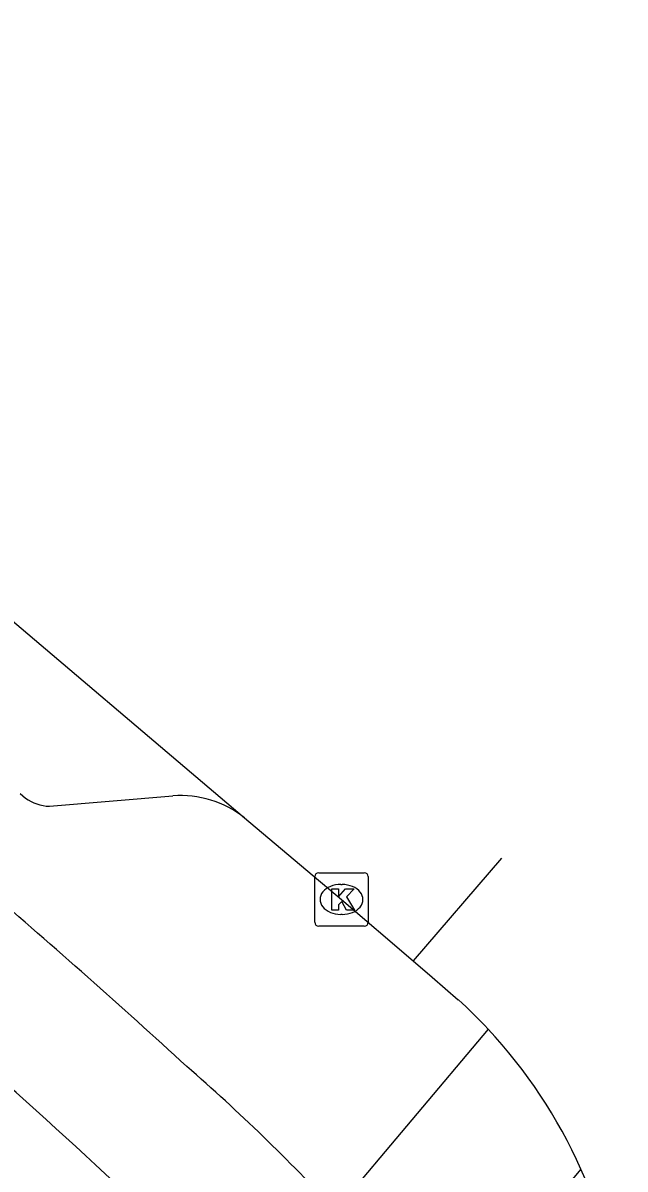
# Model space of a CAD drawing. Extents: x 162347 to 162868, y 381221 to 381813.
# Drawn here: x 162673.95 to 162685.19, y 381673.56 to 381694.98 of the extents above; entities that cross this region are included whole.
import ezdxf

# ---------------------------------------------------------------- set-up
doc = ezdxf.new("R2010")
doc.units = 0
for name, color, linetype in [('IMGEO_Fietspad_gesloten', 7, 'Continuous'), ('IMGEO_Kolk', 7, 'Continuous'), ('IMGEO_Parkeervlak_open', 7, 'Continuous'), ('IMGEO_Rijbaan_lokaal_gesloten', 7, 'Continuous'), ('IMGEO_Voetpad_open', 7, 'Continuous')]:
    doc.layers.add(name, color=color, linetype=linetype)

msp = doc.modelspace()

# ---------------------------------------------------------------- linework, layer by layer
at = {"layer": 'IMGEO_Fietspad_gesloten'}
for centre, radius, start, end in [((162582.427, 381572.493), 139.826, 47.43733, 49.47896), ((162612.48, 381606.111), 92.232, 44.58423, 49.55754), ((162653.024, 381647.945), 36.514, 42.8755, 48.9472)]:
    msp.add_arc(centre, radius, start, end, dxfattribs=at)
at = {"layer": 'IMGEO_Kolk'}
for p, q in [((162679.395, 381678.174), (162679.395, 381679.026)), ((162679.47, 381679.1), (162680.322, 381679.1)), ((162680.396, 381679.026), (162680.396, 381678.174)), ((162679.883, 381678.88), (162679.908, 381678.88)), ((162679.906, 381678.32), (162679.881, 381678.32)), ((162680.322, 381678.1), (162679.47, 381678.1))]:
    msp.add_line(p, q, dxfattribs=at)
for points in [[(162679.395, 381678.174), (162679.395, 381679.026)], [(162679.47, 381679.1), (162680.322, 381679.1)], [(162680.396, 381679.026), (162680.396, 381678.174)], [(162679.716, 381678.8), (162679.839, 381678.8), (162679.839, 381678.649), (162679.969, 381678.8), (162680.133, 381678.8), (162679.987, 381678.649), (162680.14, 381678.4), (162679.988, 381678.4), (162679.903, 381678.564), (162679.839, 381678.497), (162679.839, 381678.4), (162679.716, 381678.4), (162679.716, 381678.8)], [(162680.322, 381678.1), (162679.47, 381678.1)]]:
    msp.add_lwpolyline(points, dxfattribs=at)
for centre, start, end in [((162679.472, 381679.024), 91.552, 178.448), ((162679.472, 381679.024), 91.552, 178.448), ((162680.32, 381679.024), 1.552, 88.448), ((162680.32, 381679.024), 1.552, 88.448), ((162679.472, 381678.176), 181.552, 268.448), ((162679.472, 381678.176), 181.552, 268.448), ((162680.32, 381678.176), 271.552, 358.448), ((162680.32, 381678.176), 271.552, 358.448)]:
    msp.add_arc(centre, 0.0765, start, end, dxfattribs=at)
for centre, major_axis, ratio, start_param, end_param in [((162679.882, 381678.6), (-0.387, 0.002), 0.722429, 4.712389, 7.853982), ((162679.907, 381678.6), (-0.39, 0.002), 0.717154, 1.570796, 4.712389)]:
    msp.add_ellipse(centre, major_axis=major_axis, ratio=ratio, start_param=start_param, end_param=end_param, dxfattribs=at)
at = {"layer": 'IMGEO_Parkeervlak_open'}
for points in [[(162673.896, 381680.577), (162673.994, 381680.492)], [(162674.44, 381680.342), (162676.747, 381680.537)]]:
    msp.add_lwpolyline(points, dxfattribs=at)
for centre, radius, start, end in [((162674.47, 381681.168), 0.827, 234.8829, 267.9392), ((162676.892, 381678.629), 1.913, 51.5712, 94.338)]:
    msp.add_arc(centre, radius, start, end, dxfattribs=at)
at = {"layer": 'IMGEO_Rijbaan_lokaal_gesloten'}
for points in [[(162660.684, 381694.981), (162672.916, 381684.511), (162678.081, 381680.128)], [(162678.081, 381680.128), (162679.469, 381678.959), (162679.539, 381678.9), (162679.896, 381678.6), (162681.232, 381677.455)], [(162682.885, 381679.37), (162681.232, 381677.455)], [(162681.232, 381677.455), (162681.591, 381677.148), (162682.078, 381676.726)]]:
    msp.add_lwpolyline(points, dxfattribs=at)
for centre, radius, start, end in [((162675.79, 381669.802), 9.353, 42.9739, 47.7533), ((162675.71, 381669.708), 9.476, 23.9933, 43.0629), ((162675.681, 381669.685), 9.512, 346.6378, 24.047)]:
    msp.add_arc(centre, radius, start, end, dxfattribs=at)
at = {"layer": 'IMGEO_Voetpad_open'}
for points in [[(162682.633, 381676.178), (162679.783, 381672.789)], [(162684.367, 381673.561), (162681.795, 381670.488)]]:
    msp.add_lwpolyline(points, dxfattribs=at)

doc.saveas('drawing.dxf')
